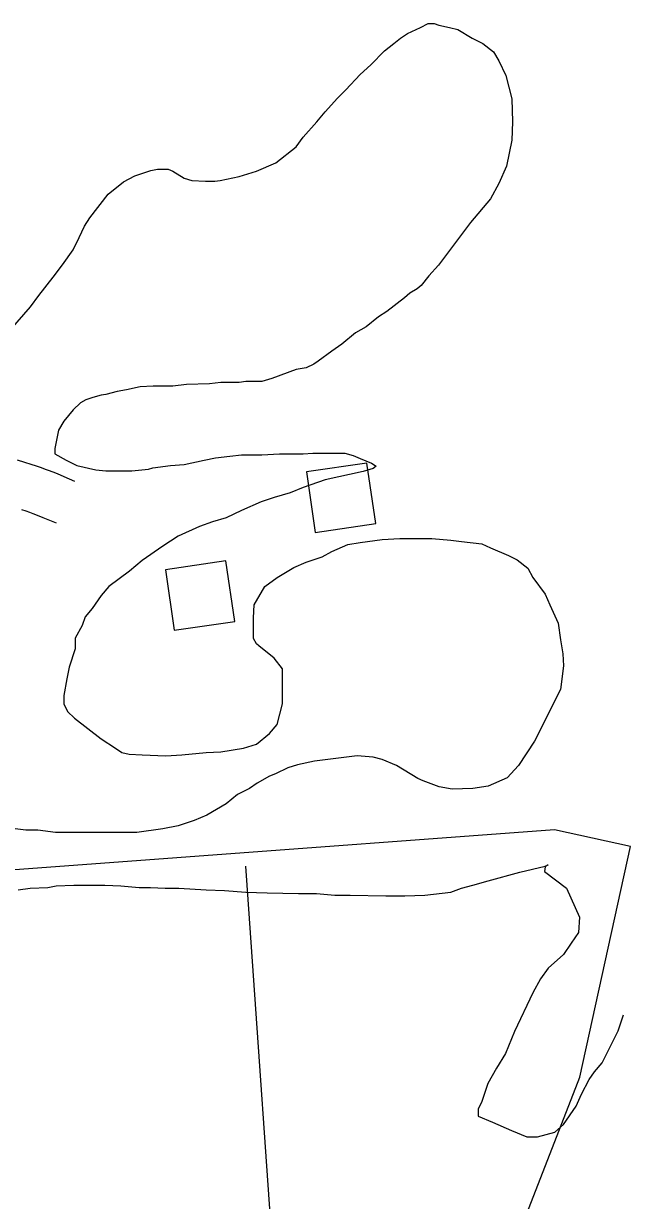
# Model space of a CAD drawing. Extents: x 3263578 to 3301413, y 764927 to 798602.
# Drawn here: x 3298014 to 3298406, y 791391 to 792160 of the extents above; entities that cross this region are included whole.
import ezdxf

# ---------------------------------------------------------------- set-up
doc = ezdxf.new("R2010")
doc.units = 0
for name, color, linetype in [('V-BLDG-OTLN', 7, 'Continuous'), ('V-ROAD-CNTR', 7, 'Continuous'), ('V-SITE-VEGE', 7, 'Continuous'), ('V-TOPO-SHOR', 7, 'Continuous')]:
    doc.layers.add(name, color=color, linetype=linetype)

msp = doc.modelspace()

# ---------------------------------------------------------------- linework, layer by layer
at = {"layer": 'V-BLDG-OTLN'}
for points in [[(3298198.88, 791867.32), (3298204.66, 791827.74), (3298244.24, 791833.52), (3298238.46, 791873.1)], [(3298106.7, 791803.38), (3298112.52, 791763.81), (3298152.1, 791769.63), (3298146.28, 791809.2)]]:
    msp.add_lwpolyline(points, close=True, dxfattribs=at)
at = {"layer": 'V-ROAD-CNTR'}
for points in [[(3298009.77, 791875.16), (3298014.49, 791873.74), (3298018.64, 791872.43), (3298022.26, 791871.22), (3298025.42, 791870.12), (3298028.18, 791869.13), (3298030.62, 791868.23), (3298034.79, 791866.63), (3298037.95, 791865.36), (3298040.33, 791864.38), (3298043.84, 791862.89), (3298047.27, 791861.37)], [(3298012.6, 791842.82), (3298015.43, 791841.83), (3298017.9, 791840.95), (3298020.03, 791840.16), (3298023.84, 791838.7), (3298026.65, 791837.57), (3298028.74, 791836.71), (3298031.91, 791835.36), (3298035.16, 791833.93)]]:
    msp.add_lwpolyline(points, dxfattribs=at)
at = {"layer": 'V-SITE-VEGE'}
for p, q in [((3298260.46, 792150.89), (3298264.95, 792153.88)), ((3298264.95, 792153.88), (3298273.41, 792157.86)), ((3298273.41, 792157.86), (3298278.39, 792160.34)), ((3298278.39, 792160.34), (3298282.37, 792160.34)), ((3298282.37, 792160.34), (3298285.36, 792159.35)), ((3298285.36, 792159.35), (3298292.33, 792157.85)), ((3298292.33, 792157.85), (3298297.81, 792156.36)), ((3298297.81, 792156.36), (3298307.27, 792150.88)), ((3298250.01, 792142.43), (3298255.98, 792147.4)), ((3298255.98, 792147.4), (3298260.46, 792150.89)), ((3298307.27, 792150.88), (3298314.24, 792147.39)), ((3298314.24, 792147.39), (3298321.21, 792141.91)), ((3298241.04, 792133.46), (3298250.01, 792142.43)), ((3298321.21, 792141.91), (3298324.69, 792135.94)), ((3298234.07, 792126.99), (3298241.04, 792133.46)), ((3298324.69, 792135.94), (3298329.17, 792126.47)), ((3298224.6, 792117.04), (3298234.07, 792126.99)), ((3298329.17, 792126.47), (3298333.15, 792111.04)), ((3298219.13, 792111.56), (3298224.6, 792117.04)), ((3298211.16, 792102.6), (3298219.13, 792111.56)), ((3298333.15, 792111.04), (3298333.65, 792096.1)), ((3298205.68, 792096.13), (3298211.16, 792102.6)), ((3298196.71, 792086.17), (3298205.68, 792096.13)), ((3298333.65, 792096.1), (3298333.15, 792084.15)), ((3298192.23, 792079.7), (3298196.71, 792086.17)), ((3298333.15, 792084.15), (3298329.66, 792067.22)), ((3298178.78, 792069.25), (3298192.23, 792079.7)), ((3298166.33, 792063.77), (3298178.78, 792069.25)), ((3298086.67, 792060.8), (3298097.12, 792064.29)), ((3298097.12, 792064.29), (3298101.6, 792065.28)), ((3298101.6, 792065.28), (3298108.58, 792065.28)), ((3298108.58, 792065.28), (3298111.56, 792063.78)), ((3298111.56, 792063.78), (3298119.03, 792059.3)), ((3298154.88, 792060.29), (3298166.33, 792063.77)), ((3298329.66, 792067.22), (3298324.68, 792055.77)), ((3298069.23, 792048.85), (3298079.19, 792056.82)), ((3298079.19, 792056.82), (3298086.67, 792060.8)), ((3298119.03, 792059.3), (3298124.01, 792057.8)), ((3298124.01, 792057.8), (3298132.97, 792057.3)), ((3298132.97, 792057.3), (3298138.95, 792057.3)), ((3298138.95, 792057.3), (3298142.43, 792057.8)), ((3298142.43, 792057.8), (3298154.88, 792060.29)), ((3298324.68, 792055.77), (3298319.2, 792045.81)), ((3298057.28, 792033.42), (3298069.23, 792048.85)), ((3298319.2, 792045.81), (3298306.25, 792030.38)), ((3298053.79, 792027.94), (3298057.28, 792033.42)), ((3298306.25, 792030.38), (3298285.33, 792002.5)), ((3298050.31, 792020.48), (3298053.79, 792027.94)), ((3298046.32, 792012.51), (3298050.31, 792020.48)), ((3298039.35, 792002.55), (3298046.32, 792012.51)), ((3298033.37, 791994.59), (3298039.35, 792002.55)), ((3298285.33, 792002.5), (3298278.85, 791995.53)), ((3298023.91, 791982.64), (3298033.37, 791994.59)), ((3298278.85, 791995.53), (3298273.87, 791989.06)), ((3298266.4, 791984.08), (3298262.91, 791981.09)), ((3298271.38, 791987.07), (3298266.4, 791984.08)), ((3298273.87, 791989.06), (3298271.38, 791987.07)), ((3298018.43, 791975.17), (3298023.91, 791982.64)), ((3298262.91, 791981.09), (3298251.46, 791972.13)), ((3298005.48, 791960.24), (3298018.43, 791975.17)), ((3298251.46, 791972.13), (3298245.98, 791968.65)), ((3298238.02, 791962.18), (3298231.04, 791958.2)), ((3298245.98, 791968.65), (3298238.02, 791962.18)), ((3298231.04, 791958.2), (3298222.08, 791950.73)), ((3298215.6, 791946.25), (3298206.64, 791939.78)), ((3298222.08, 791950.73), (3298215.6, 791946.25)), ((3298206.64, 791939.78), (3298203.65, 791937.79)), ((3298192.2, 791934.3), (3298176.27, 791928.33)), ((3298198.67, 791935.3), (3298192.2, 791934.3)), ((3298203.65, 791937.79), (3298198.67, 791935.3)), ((3298090.12, 791922.87), (3298081.16, 791920.88)), ((3298098.58, 791923.37), (3298090.12, 791922.87)), ((3298111.53, 791923.36), (3298098.58, 791923.37)), ((3298120.49, 791924.36), (3298111.53, 791923.36)), ((3298135.43, 791924.85), (3298120.49, 791924.36)), ((3298142.9, 791925.85), (3298135.43, 791924.85)), ((3298154.85, 791925.84), (3298142.9, 791925.85)), ((3298159.33, 791926.34), (3298154.85, 791925.84)), ((3298169.79, 791926.34), (3298159.33, 791926.34)), ((3298176.27, 791928.33), (3298169.79, 791926.34)), ((3298059.25, 791915.91), (3298054.76, 791914.42)), ((3298064.72, 791917.4), (3298059.25, 791915.91)), ((3298067.71, 791917.9), (3298064.72, 791917.4)), ((3298075.18, 791919.89), (3298067.71, 791917.9)), ((3298081.16, 791920.88), (3298075.18, 791919.89)), ((3298046.3, 791907.95), (3298040.32, 791900.48)), ((3298051.28, 791912.43), (3298046.3, 791907.95)), ((3298054.76, 791914.42), (3298051.28, 791912.43)), ((3298040.32, 791900.48), (3298036.83, 791894.5)), ((3298036.83, 791894.5), (3298034.34, 791882.55)), ((3298034.34, 791882.55), (3298034.34, 791879.07)), ((3298034.34, 791879.07), (3298041.81, 791875.08)), ((3298131.93, 791875.06), (3298139.4, 791876.55)), ((3298139.4, 791876.55), (3298148.87, 791877.55)), ((3298148.87, 791877.55), (3298156.33, 791878.54)), ((3298156.33, 791878.54), (3298169.78, 791878.54)), ((3298169.78, 791878.54), (3298181.23, 791879.03)), ((3298181.23, 791879.03), (3298196.67, 791879.03)), ((3298196.67, 791879.03), (3298203.14, 791879.53)), ((3298203.14, 791879.53), (3298224.05, 791879.52)), ((3298224.05, 791879.52), (3298229.53, 791878.03)), ((3298229.53, 791878.03), (3298234.01, 791876.04)), ((3298041.81, 791875.08), (3298048.78, 791871.6)), ((3298048.78, 791871.6), (3298061.23, 791868.61)), ((3298084.63, 791868.1), (3298095.58, 791869.09)), ((3298095.58, 791869.09), (3298098.57, 791870.09)), ((3298098.57, 791870.09), (3298110.02, 791871.58)), ((3298110.02, 791871.58), (3298118.99, 791872.08)), ((3298118.99, 791872.08), (3298131.93, 791875.06)), ((3298234.01, 791876.04), (3298241.48, 791873.05)), ((3298242.48, 791869.56), (3298236, 791867.57)), ((3298241.48, 791873.05), (3298244.47, 791871.05)), ((3298244.47, 791871.05), (3298242.48, 791869.56)), ((3298061.23, 791868.61), (3298067.7, 791868.11)), ((3298067.7, 791868.11), (3298084.63, 791868.1)), ((3298211.1, 791862.1), (3298196.66, 791857.12)), ((3298236, 791867.57), (3298211.1, 791862.1)), ((3298188.2, 791853.64), (3298177.74, 791850.65)), ((3298196.66, 791857.12), (3298188.2, 791853.64)), ((3298169.27, 791847.67), (3298156.33, 791842.19)), ((3298177.74, 791850.65), (3298169.27, 791847.67)), ((3298156.33, 791842.19), (3298146.37, 791837.22)), ((3298128.94, 791831.74), (3298114.99, 791825.27)), ((3298137.4, 791834.73), (3298128.94, 791831.74)), ((3298146.37, 791837.22), (3298137.4, 791834.73)), ((3298114.99, 791825.27), (3298105.03, 791818.8)), ((3298234, 791821.26), (3298248.44, 791823.25)), ((3298248.44, 791823.25), (3298259.89, 791823.75)), ((3298259.89, 791823.75), (3298280.81, 791823.74)), ((3298280.81, 791823.74), (3298293.25, 791822.74)), ((3298293.25, 791822.74), (3298300.23, 791821.74)), ((3298105.03, 791818.8), (3298091.59, 791809.34)), ((3298209.1, 791811.81), (3298215.58, 791815.29)), ((3298215.58, 791815.29), (3298226.03, 791819.77)), ((3298226.03, 791819.77), (3298234, 791821.26)), ((3298300.23, 791821.74), (3298313.67, 791820.25)), ((3298313.67, 791820.25), (3298319.14, 791817.76)), ((3298319.14, 791817.76), (3298331.09, 791812.78)), ((3298091.59, 791809.34), (3298083.12, 791802.37)), ((3298190.68, 791804.84), (3298198.64, 791808.33)), ((3298198.64, 791808.33), (3298209.1, 791811.81)), ((3298331.09, 791812.78), (3298336.57, 791809.79)), ((3298336.57, 791809.79), (3298343.54, 791804.31)), ((3298083.12, 791802.37), (3298069.68, 791792.42)), ((3298179.72, 791798.37), (3298190.68, 791804.84)), ((3298343.54, 791804.31), (3298347.02, 791798.33)), ((3298069.68, 791792.42), (3298064.69, 791786.44)), ((3298164.78, 791780.45), (3298171.75, 791792.39)), ((3298171.75, 791792.39), (3298179.72, 791798.37)), ((3298347.02, 791798.33), (3298354.99, 791787.38)), ((3298064.69, 791786.44), (3298058.72, 791777.98)), ((3298354.99, 791787.38), (3298357.97, 791780.4)), ((3298058.72, 791777.98), (3298054.23, 791772.51)), ((3298164.27, 791771.98), (3298164.78, 791780.45)), ((3298357.97, 791780.4), (3298363.45, 791768.45)), ((3298054.23, 791772.51), (3298052.24, 791767.03)), ((3298164.27, 791758.54), (3298164.27, 791771.98)), ((3298052.24, 791767.03), (3298047.76, 791758.57)), ((3298363.45, 791768.45), (3298364.94, 791757.5)), ((3298047.76, 791758.57), (3298047.75, 791751.59)), ((3298166.27, 791755.05), (3298164.27, 791758.54)), ((3298167.76, 791753.56), (3298166.27, 791755.05)), ((3298177.71, 791745.59), (3298167.76, 791753.56)), ((3298364.94, 791757.5), (3298366.43, 791748.53)), ((3298047.75, 791751.59), (3298043.77, 791739.64)), ((3298366.43, 791748.53), (3298366.93, 791740.56)), ((3298043.77, 791739.64), (3298042.27, 791732.18)), ((3298183.19, 791738.62), (3298177.71, 791745.59)), ((3298183.19, 791715.71), (3298183.19, 791738.62)), ((3298366.93, 791740.56), (3298364.93, 791725.13)), ((3298042.27, 791732.18), (3298040.28, 791721.22)), ((3298364.93, 791725.13), (3298348, 791691.27)), ((3298040.28, 791721.22), (3298040.28, 791715.74)), ((3298040.28, 791715.74), (3298042.77, 791710.76)), ((3298179.7, 791702.27), (3298183.19, 791715.71)), ((3298042.77, 791710.76), (3298047.25, 791706.28)), ((3298047.25, 791706.28), (3298064.68, 791692.83)), ((3298174.72, 791696.29), (3298179.7, 791702.27)), ((3298064.68, 791692.83), (3298074.13, 791686.86)), ((3298166.25, 791689.33), (3298174.72, 791696.29)), ((3298074.13, 791686.86), (3298078.12, 791683.87)), ((3298133.39, 791683.86), (3298142.85, 791684.35)), ((3298142.85, 791684.35), (3298157.78, 791686.84)), ((3298157.78, 791686.84), (3298166.25, 791689.33)), ((3298348, 791691.27), (3298337.54, 791675.34)), ((3298078.12, 791683.87), (3298083.09, 791682.87)), ((3298083.09, 791682.87), (3298091.56, 791682.37)), ((3298091.56, 791682.37), (3298107, 791681.87)), ((3298107, 791681.87), (3298117.45, 791682.36)), ((3298117.45, 791682.36), (3298133.39, 791683.86)), ((3298204.09, 791678.36), (3298193.14, 791675.88)), ((3298231.98, 791681.84), (3298204.09, 791678.36)), ((3298242.43, 791680.84), (3298231.98, 791681.84)), ((3298248.41, 791679.35), (3298242.43, 791680.84)), ((3298257.87, 791675.36), (3298248.41, 791679.35)), ((3298178.69, 791669.9), (3298174.71, 791668.41)), ((3298186.66, 791673.89), (3298178.69, 791669.9)), ((3298193.14, 791675.88), (3298186.66, 791673.89)), ((3298271.81, 791666.89), (3298257.87, 791675.36)), ((3298337.54, 791675.34), (3298330.07, 791667.38)), ((3298166.74, 791663.93), (3298161.76, 791660.45)), ((3298174.71, 791668.41), (3298166.74, 791663.93)), ((3298275.29, 791665.4), (3298271.81, 791666.89)), ((3298285.75, 791661.41), (3298275.29, 791665.4)), ((3298294.21, 791659.92), (3298285.75, 791661.41)), ((3298317.62, 791661.9), (3298307.66, 791660.41)), ((3298330.07, 791667.38), (3298317.62, 791661.9)), ((3298153.79, 791656.47), (3298146.33, 791650.49)), ((3298161.76, 791660.45), (3298153.79, 791656.47)), ((3298307.66, 791660.41), (3298294.21, 791659.92)), ((3298146.33, 791650.49), (3298133.87, 791643.02)), ((3298125.41, 791639.54), (3298114.95, 791636.06)), ((3298133.87, 791643.02), (3298125.41, 791639.54)), ((3298015.36, 791633.09), (3298008.39, 791634.09)), ((3298023.33, 791633.09), (3298015.36, 791633.09)), ((3298034.78, 791631.59), (3298023.33, 791633.09)), ((3298088.06, 791631.58), (3298034.78, 791631.59)), ((3298104.99, 791634.07), (3298088.06, 791631.58)), ((3298114.95, 791636.06), (3298104.99, 791634.07)), ((3298338.52, 791605.63), (3298354.95, 791609.61)), ((3298354.95, 791609.12), (3298354.45, 791606.13)), ((3298354.95, 791609.61), (3298356.94, 791610.61)), ((3298356.94, 791610.61), (3298354.95, 791609.12)), ((3298307.64, 791597.18), (3298317.6, 791600.16)), ((3298317.6, 791600.16), (3298338.52, 791605.63)), ((3298354.45, 791606.13), (3298368.89, 791595.17)), ((3298010.38, 791594.26), (3298018.34, 791595.25)), ((3298018.34, 791595.25), (3298029.8, 791595.74)), ((3298029.8, 791595.74), (3298035.27, 791596.74)), ((3298035.27, 791596.74), (3298046.73, 791597.23)), ((3298046.73, 791597.23), (3298067.14, 791597.23)), ((3298067.14, 791597.23), (3298077.6, 791596.73)), ((3298077.6, 791596.73), (3298089.55, 791595.73)), ((3298089.55, 791595.73), (3298097.02, 791595.73)), ((3298097.02, 791595.73), (3298106.48, 791595.23)), ((3298106.48, 791595.23), (3298115.44, 791595.23)), ((3298115.44, 791595.23), (3298133.37, 791594.23)), ((3298133.37, 791594.23), (3298145.32, 791593.73)), ((3298145.32, 791593.73), (3298159.26, 791592.73)), ((3298159.26, 791592.73), (3298173.2, 791592.23)), ((3298173.2, 791592.23), (3298193.62, 791591.72)), ((3298276.27, 791590.71), (3298293.2, 791592.7)), ((3298293.2, 791592.7), (3298300.17, 791595.19)), ((3298300.17, 791595.19), (3298307.64, 791597.18)), ((3298368.89, 791595.17), (3298377.35, 791576.25)), ((3298193.62, 791591.72), (3298205.57, 791591.72)), ((3298205.57, 791591.72), (3298217.51, 791590.72)), ((3298217.51, 791590.72), (3298227.47, 791590.72)), ((3298227.47, 791590.72), (3298250.88, 791590.22)), ((3298250.88, 791590.22), (3298263.33, 791590.21)), ((3298263.33, 791590.21), (3298276.27, 791590.71)), ((3298377.35, 791576.25), (3298376.85, 791566.29)), ((3298376.85, 791566.29), (3298371.87, 791559.32)), ((3298371.87, 791559.32), (3298366.89, 791551.85)), ((3298366.89, 791551.85), (3298356.93, 791542.89)), ((3298356.93, 791542.89), (3298351.95, 791535.92)), ((3298351.95, 791535.92), (3298346.96, 791526.96)), ((3298346.96, 791526.96), (3298335.01, 791501.57)), ((3298402.73, 791502.05), (3298406.21, 791512.51)), ((3298335.01, 791501.57), (3298329.03, 791487.13)), ((3298392.27, 791481.14), (3298402.73, 791502.05)), ((3298329.03, 791487.13), (3298323.05, 791477.67)), ((3298323.05, 791477.67), (3298317.57, 791467.71)), ((3298387.28, 791475.16), (3298392.27, 791481.14)), ((3298378.82, 791460.73), (3298383.8, 791470.19)), ((3298383.8, 791470.19), (3298387.28, 791475.16)), ((3298317.57, 791467.71), (3298313.59, 791455.76)), ((3298313.59, 791455.76), (3298311.1, 791450.78)), ((3298375.33, 791452.76), (3298378.82, 791460.73)), ((3298311.1, 791450.78), (3298311.09, 791446.3)), ((3298311.09, 791446.3), (3298320.55, 791442.32)), ((3298366.86, 791440.81), (3298375.33, 791452.76)), ((3298320.55, 791442.32), (3298333, 791436.83)), ((3298361.38, 791435.83), (3298366.86, 791440.81)), ((3298333, 791436.83), (3298342.96, 791432.85)), ((3298342.96, 791432.85), (3298349.93, 791432.85)), ((3298349.93, 791432.85), (3298361.38, 791435.83))]:
    msp.add_line(p, q, dxfattribs=at)
at = {"layer": 'V-TOPO-SHOR'}
for points in [[(3298627.49, 791102.58), (3298331.76, 791310.18), (3298324.42, 791323.04), (3298326.25, 791339.57), (3298377.7, 791471.82), (3298410.78, 791622.45), (3298361.18, 791633.47), (3297867.04, 791596.78), (3297473.93, 791572.93), (3297213.09, 791561.93), (3296871.42, 791538.08), (3296862.23, 791534.41), (3296845.7, 791525.23), (3296836.51, 791499.51), (3296825.48, 791446.24), (3296819.97, 791402.16), (3296803.44, 791385.62), (3296790.58, 791374.6), (3296763.02, 791356.24), (3296753.83, 791339.71)], [(3298159.12, 791609.61), (3298181.13, 791295.49), (3298199.48, 791047.51)]]:
    msp.add_lwpolyline(points, dxfattribs=at)

doc.saveas('drawing.dxf')
